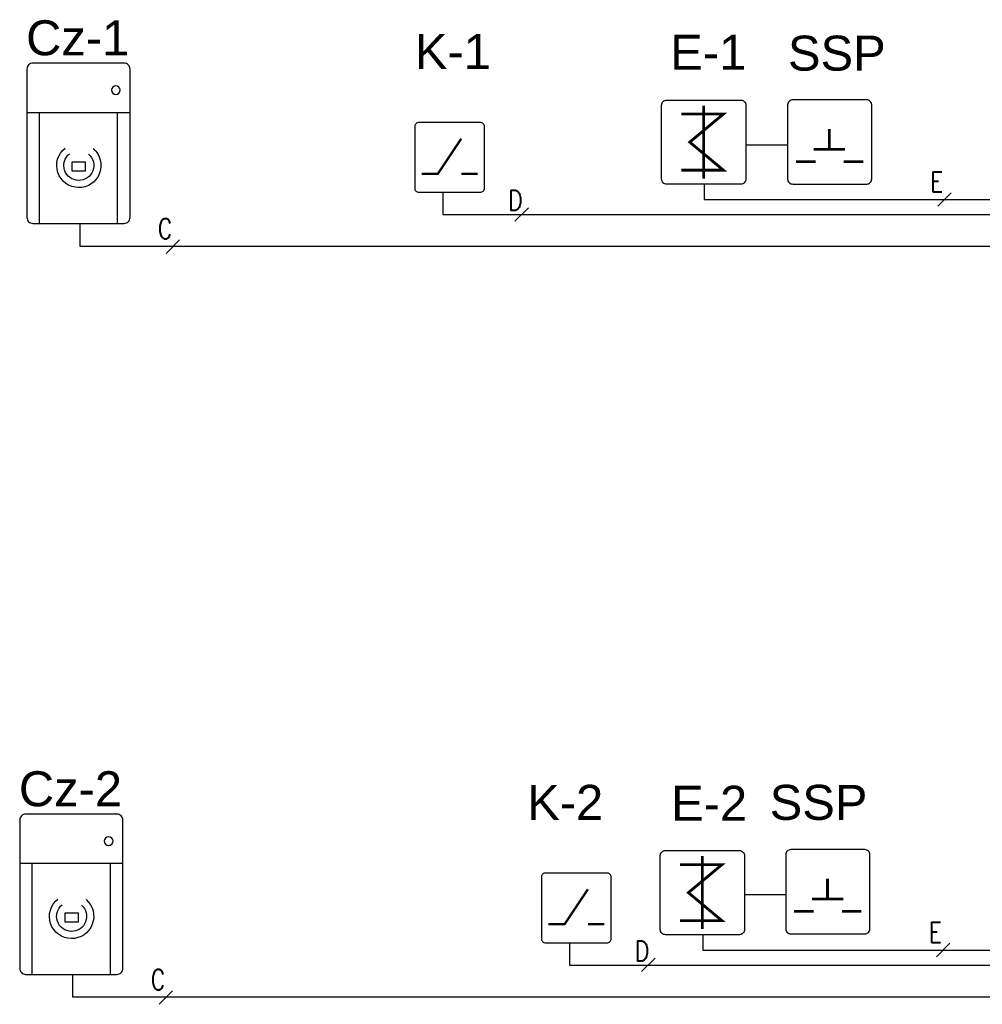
# Model space of a CAD drawing. Header units: millimetres. Extents: x -7023 to 53801, y 9849 to 33561.
# Tile 489 of 537: x 28669 to 29309, y 28305 to 28960. Entities that reach past the tile are written whole.
import ezdxf
from ezdxf.enums import TextEntityAlignment as Align

# ---------------------------------------------------------------- set-up
doc = ezdxf.new("R2010")
doc.units = ezdxf.units.MM
doc.layers.get('0').update_dxf_attribs({"lineweight": 9})
doc.layers.add('IE_LAN', color=5, linetype='Continuous', lineweight=9)
doc.layers.add('IE_SKD', color=6, linetype='Continuous')
doc.layers.add('IE_VSS', color=6, linetype='Continuous')
doc.styles.add('SIMPLEX', font='simplex.shx', dxfattribs={"width": 0.8, "height": 2})
doc.styles.get("Standard").update_dxf_attribs({"font": 'arial.ttf'})

# ---------------------------------------------------------------- blocks, each defined once
blk = doc.blocks.new('AAT_ZWORA')
blk.add_lwpolyline([(1.41, -8.27), (17.11, -8.27, 0.414214), (18.19, -7.19), (18.19, 8.51, 0.414214), (17.11, 9.59), (1.41, 9.59, 0.414214), (0.33, 8.51), (0.33, -7.19, 0.414214)], format="xyb", close=True)
at = {"const_width": 0.595}
for points in [[(9.26, 8.4), (9.26, -7.08)], [(14.02, 6.61), (5.09, 6.61), (12.23, 0.66), (5.09, -5.29), (14.02, -5.29)]]:
    blk.add_lwpolyline(points, dxfattribs=at)
blk = doc.blocks.new('AAT_CZYTNIK')
blk.add_lwpolyline([(1, 32.39), (19.45, 32.39, -0.414214), (20.65, 31.19), (20.65, 1.2, -0.414214), (19.45, 0), (1, 0, -0.414214), (-0.2, 1.2), (-0.2, 31.19, -0.414214)], format="xyb", close=True)
for points in [[(-0.2, 22.39), (20.65, 22.39)], [(2.32, 0), (2.32, 22.39)], [(18.13, 0), (18.13, 22.39)]]:
    blk.add_lwpolyline(points)
blk.add_lwpolyline([(8.78, 12.41), (11.54, 12.41), (11.54, 10.65), (8.78, 10.65)], close=True)
blk.add_circle((2.67, 26.94), 0.897)
for radius in [4.48, 3.03]:
    blk.add_arc((10.15, 11.72), radius, 130.5263, 51.5272)
blk = doc.blocks.new('zw$51A4')
at = {"layer": 'IE_SKD'}
blk.add_lwpolyline([(-68.85, 0), (0, 0, 0.414214), (4.74, 4.74), (4.74, 73.59, 0.414214), (0, 78.33), (-68.85, 78.33, 0.414214), (-73.59, 73.59), (-73.59, 4.74, 0.414214)], format="xyb", close=True, dxfattribs=at)
at = {"layer": 'IE_SKD', "const_width": 2.61}
for points in [[(-34.66, 51.29), (-34.66, 33.01)], [(-49.27, 32.34), (-20.08, 32.34)], [(-65.76, 20.89), (-47.48, 20.89)], [(-21.37, 20.89), (-3.1, 20.89)]]:
    blk.add_lwpolyline(points, dxfattribs=at)
blk = doc.blocks.new('AAT_KONTRKTRON')
blk.add_lwpolyline([(1, -8.27), (18.44, -8.27, 0.414214), (19.64, -7.07), (19.64, 10.37, 0.414214), (18.44, 11.57), (1, 11.57, 0.414214), (-0.2, 10.37), (-0.2, -7.07, 0.414214)], format="xyb", close=True)
at = {"const_width": 0.661}
for points in [[(1.78, -2.98), (6.41, -2.98), (13.03, 6.94)], [(13.03, -2.98), (17.66, -2.98)]]:
    blk.add_lwpolyline(points, dxfattribs=at)

msp = doc.modelspace()

# ---------------------------------------------------------------- linework, layer by layer
at = {"layer": 'IE_SKD', "color": 0}
for p, q in [((29179.52, 28876.85, 8786.94), (29152.38, 28876.85, 8786.94)), ((29178.29, 28378.24, 8786.94), (29151.14, 28378.24, 8786.94))]:
    msp.add_line(p, q, dxfattribs=at)
at = {"layer": 'IE_SKD', "color": 1}
for p, q in [((29124, 28850.96, 1462.09), (29124.07, 28840.63, 1462.09)), ((29124.07, 28840.63, 1462.09), (29329.21, 28840.63, 1462.09)), ((29123.09, 28351.83, 1462.09), (29123.15, 28341.5, 1462.09)), ((29123.15, 28341.5, 1462.09), (29324.27, 28341.5, 1462.09))]:
    msp.add_line(p, q, dxfattribs=at)
at = {"layer": 'IE_SKD', "color": 4}
for p, q in [((28950.16, 28845.4, 904.41), (28950.16, 28830.61, 904.41)), ((28950.16, 28830.61, 904.41), (29329.32, 28830.61, 904.41)), ((29034.43, 28346.28, 904.41), (29034.43, 28331.48, 904.41)), ((29034.43, 28331.48, 904.41), (29324.5, 28331.48, 904.41))]:
    msp.add_line(p, q, dxfattribs=at)
at = {"layer": 'IE_SKD', "color": 92}
for p, q in [((28708.71, 28824.72, 904.41), (28708.71, 28809.7, 904.41)), ((28708.71, 28809.7, 904.41), (29329.32, 28809.7, 904.41)), ((28703.89, 28325.31, 904.41), (28703.89, 28310.29, 904.41)), ((28703.89, 28310.29, 904.41), (29324.5, 28310.29, 904.41))]:
    msp.add_line(p, q, dxfattribs=at)
at = {"layer": 'IE_VSS', "color": 1, "elevation": 1202.97}
for points in [[(29279.49, 28836.23), (29288.4, 28845.13)], [(29278.57, 28337.1), (29287.48, 28346.01)]]:
    msp.add_lwpolyline(points, dxfattribs=at)
at = {"layer": 'IE_VSS', "color": 4, "elevation": 1202.97}
for points in [[(28998.18, 28826.27), (29007.09, 28835.18)], [(29082.45, 28327.15), (29091.35, 28336.05)]]:
    msp.add_lwpolyline(points, dxfattribs=at)
at = {"layer": 'IE_VSS', "color": 92, "elevation": 1202.97}
for points in [[(28766.22, 28804.83), (28775.12, 28813.74)], [(28761.4, 28305.42), (28770.31, 28314.33)]]:
    msp.add_lwpolyline(points, dxfattribs=at)

# ---------------------------------------------------------------- block references
at = {"layer": 'IE_LAN', "lineweight": 13, "xscale": 0.7147851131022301, "yscale": 0.7147851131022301, "zscale": 0.7147851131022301}
for p in [(29232.13, 28850.89, 1203.57), (29230.89, 28352.28, 1203.57)]:
    msp.add_blockref('zw$51A4', p, dxfattribs=at)
at = {"layer": 'IE_SKD'}
for name, p, xscale, yscale, zscale in [('AAT_CZYTNIK', (28741.46, 28824.72, 904.41), -3.289610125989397, 3.289610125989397, 3.289610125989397), ('AAT_ZWORA', (29152.77, 28876.73, 5964.53), -3.135404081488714, 3.135404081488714, 3.135404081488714), ('AAT_KONTRKTRON', (28931.93, 28864.78, 743.6), 2.341076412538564, 2.341076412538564, 2.341076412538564), ('AAT_CZYTNIK', (28736.65, 28325.31, 904.41), -3.289610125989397, 3.289610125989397, 3.289610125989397), ('AAT_ZWORA', (29151.86, 28377.61, 5964.53), -3.135404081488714, 3.135404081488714, 3.135404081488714), ('AAT_KONTRKTRON', (29016.19, 28365.66, 743.6), 2.341076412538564, 2.341076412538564, 2.341076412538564)]:
    msp.add_blockref(name, p, dxfattribs=dict(at, xscale=xscale, yscale=yscale, zscale=zscale))

# ---------------------------------------------------------------- texts
at = {"layer": 'IE_SKD', "linetype": 'Continuous'}
for s, p in [('Cz-1', (28672.97, 28959.8, 1545.47)), ('K-1', (28931.58, 28950.7, 1545.47)), ('E-1', (29101.48, 28950.16, 1545.47)), ('SSP ', (29179.77, 28949.6, 1545.47)), ('Cz-2', (28668.16, 28460.39, 1545.47)), ('K-2', (29006.3, 28451.36, 1545.47)), ('E-2', (29102.05, 28450.76, 1545.47)), ('SSP ', (29167.61, 28451.37, 1545.47))]:
    msp.add_text(s, height=23.27, dxfattribs=at).set_placement(p, align=Align.TOP_LEFT)
at = {"layer": 'IE_VSS', "color": 1, "style": 'SIMPLEX', "width": 0.8}
for p in [(29283.12, 28845.7, 1202.97), (29282.21, 28346.57, 1202.97)]:
    msp.add_text('E', height=13.43, dxfattribs=at).set_placement(p, align=Align.RIGHT)
at = {"layer": 'IE_VSS', "color": 4, "style": 'SIMPLEX', "width": 0.8}
for p in [(29003.17, 28833.34, 1202.97), (29087.44, 28334.21, 1202.97)]:
    msp.add_text('D', height=13.43, dxfattribs=at).set_placement(p, align=Align.RIGHT)
at = {"layer": 'IE_VSS', "color": 92, "style": 'SIMPLEX', "width": 0.8}
for p in [(28770.3, 28814.46, 1202.97), (28765.49, 28315.05, 1202.97)]:
    msp.add_text('C', height=13.43, dxfattribs=at).set_placement(p, align=Align.RIGHT)

doc.saveas('drawing.dxf')
